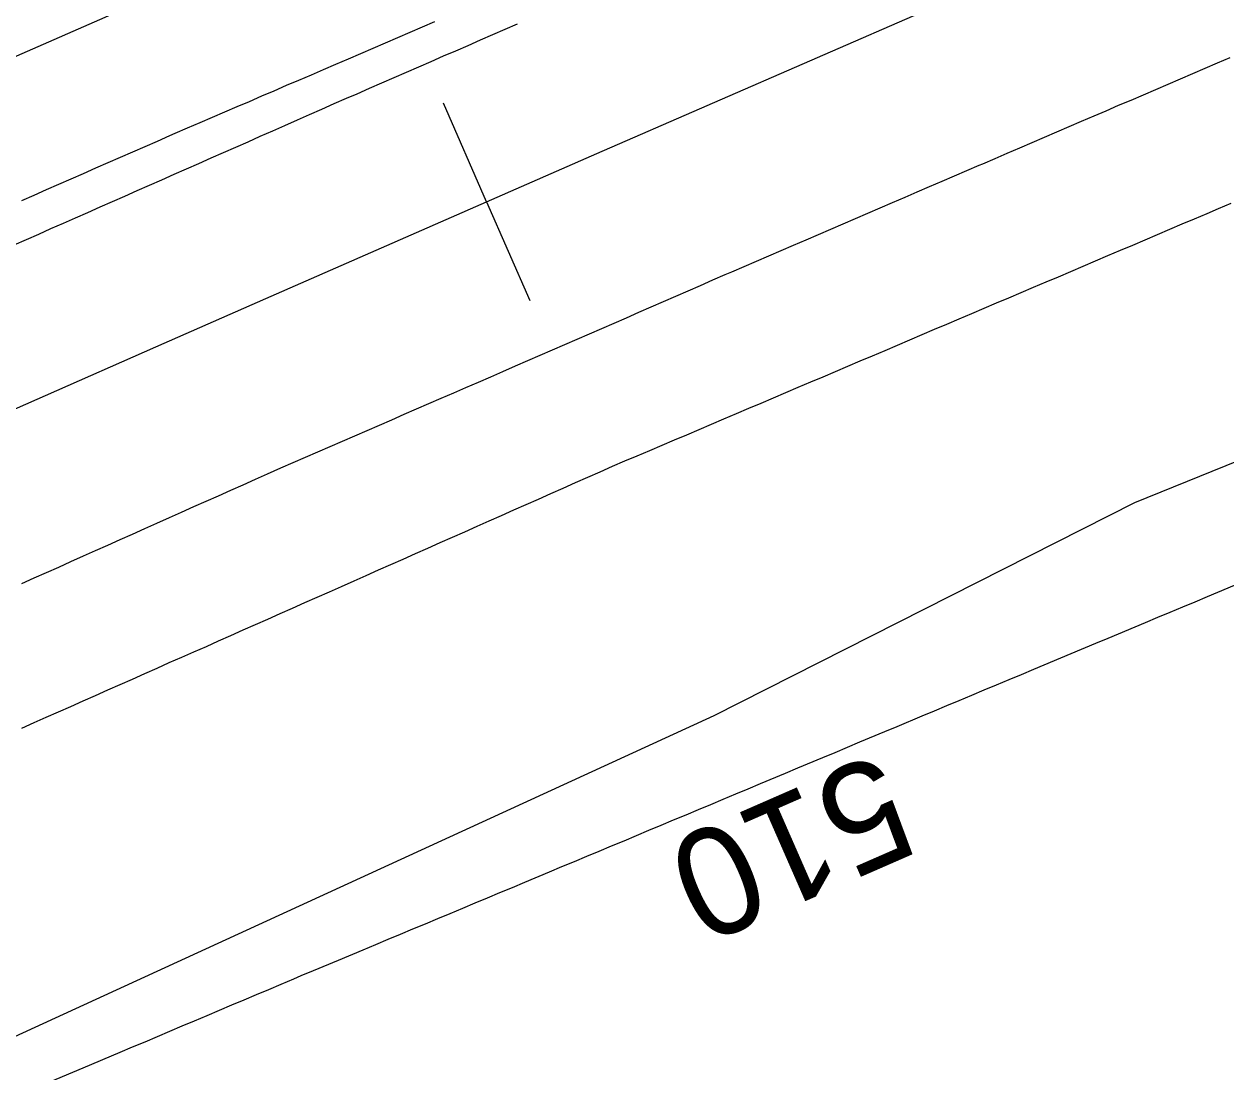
# Model space of a CAD drawing. Extents: x 1901471 to 1963503, y 756461 to 799997.
# Drawn here: x 1929315.8 to 1929405, y 772878.5 to 772956.4 of the extents above; entities that cross this region are included whole.
import ezdxf

# ---------------------------------------------------------------- set-up
doc = ezdxf.new("R2010")
doc.units = 0
for name, color, linetype in [('RD_EX_Fence_Other', 7, 'Continuous'), ('RD_EX_H2O', 7, 'Continuous'), ('RD_EX_Road', 7, 'Continuous'), ('RD_EX_VEG', 7, 'Continuous'), ('RD_HC_Cl', 7, 'Continuous'), ('RD_HC_Data_Tic', 7, 'Continuous'), ('RD_HC_TX_Sta50', 7, 'Continuous')]:
    doc.layers.add(name, color=color, linetype=linetype)

msp = doc.modelspace()

# ---------------------------------------------------------------- linework, layer by layer
at = {"layer": 'RD_EX_Fence_Other'}
msp.add_lwpolyline([(1929453.99, 773013.49), (1929412.77, 772996.52), (1929365.54, 772976.46), (1929321.78, 772956.9), (1929278.58, 772938), (1929242.37, 772921.66), (1929193.01, 772899.52), (1929145.79, 772878.08), (1929093.85, 772854.28), (1929052.45, 772835.2), (1929005.86, 772812.62), (1928965.16, 772793.26), (1928917.87, 772770.09), (1928867.58, 772745.7)], dxfattribs=at)
at = {"layer": 'RD_EX_H2O'}
msp.add_lwpolyline([(1929317.39, 772877.67), (1929320.15, 772878.83), (1929322.91, 772880), (1929323.83, 772880.39), (1929324.76, 772880.78), (1929325.68, 772881.17), (1929326.6, 772881.56), (1929327.52, 772881.95), (1929328.44, 772882.34), (1929329.36, 772882.73), (1929330.28, 772883.12), (1929331.2, 772883.51), (1929332.12, 772883.89), (1929333.04, 772884.28), (1929333.96, 772884.67), (1929334.88, 772885.06), (1929335.81, 772885.45), (1929336.36, 772885.69), (1929337.28, 772886.07), (1929339.12, 772886.84), (1929340.97, 772887.62), (1929341.89, 772888), (1929342.81, 772888.39), (1929343.74, 772888.77), (1929344.66, 772889.16), (1929345.58, 772889.55), (1929346.5, 772889.93), (1929347.42, 772890.32), (1929348.35, 772890.7), (1929349.27, 772891.09), (1929350.19, 772891.48), (1929351.11, 772891.86), (1929352.04, 772892.25), (1929352.96, 772892.63), (1929354.8, 772893.41), (1929355.72, 772893.79), (1929356.65, 772894.18), (1929357.57, 772894.56), (1929358.49, 772894.95), (1929359.41, 772895.34), (1929360.34, 772895.72), (1929361.26, 772896.11), (1929362.18, 772896.49), (1929363.1, 772896.88), (1929364.02, 772897.27), (1929364.95, 772897.65), (1929364.95, 772897.65), (1929365.87, 772898.04), (1929366.79, 772898.42), (1929367.71, 772898.81), (1929368.64, 772899.2), (1929369.56, 772899.58), (1929370.48, 772899.97), (1929372.32, 772900.74), (1929373.25, 772901.13), (1929375.09, 772901.9), (1929376.01, 772902.28), (1929377.86, 772903.06), (1929379.7, 772903.83), (1929380.63, 772904.21), (1929382.47, 772904.99), (1929383.39, 772905.37), (1929384.31, 772905.76), (1929385.24, 772906.14), (1929386.16, 772906.53), (1929387.08, 772906.92), (1929388, 772907.3), (1929388.93, 772907.69), (1929389.85, 772908.07), (1929390.77, 772908.46), (1929393.54, 772909.62), (1929395.38, 772910.39), (1929396.3, 772910.78), (1929399.07, 772911.93), (1929399.99, 772912.32), (1929400.91, 772912.71), (1929401.84, 772913.09), (1929402.76, 772913.48), (1929403.68, 772913.86), (1929406.45, 772915.02)], dxfattribs=at)
at = {"layer": 'RD_EX_Road'}
for points in [[(1929315.6, 772943.3), (1929316.51, 772943.7), (1929317.43, 772944.1), (1929318.35, 772944.51), (1929319.26, 772944.91), (1929320.18, 772945.31), (1929321.09, 772945.71), (1929322.01, 772946.11), (1929322.93, 772946.51), (1929323.84, 772946.91), (1929324.76, 772947.31), (1929325.68, 772947.71), (1929326.59, 772948.11), (1929327, 772948.29), (1929327.92, 772948.68), (1929328.84, 772949.08), (1929329.76, 772949.48), (1929330.68, 772949.87), (1929331.59, 772950.27), (1929332.51, 772950.66), (1929333.43, 772951.06), (1929334.35, 772951.45), (1929335.27, 772951.85), (1929336.19, 772952.24), (1929337.11, 772952.64), (1929338.02, 772953.03), (1929338.94, 772953.43), (1929339.86, 772953.83), (1929340.78, 772954.22), (1929341.7, 772954.62), (1929342.62, 772955.01), (1929343.53, 772955.41), (1929344.45, 772955.8), (1929345.37, 772956.2), (1929346.29, 772956.59)], [(1929315.03, 772939.99), (1929315.94, 772940.39), (1929316.86, 772940.8), (1929317.77, 772941.2), (1929318.69, 772941.6), (1929319.6, 772942.01), (1929320.52, 772942.41), (1929321.43, 772942.82), (1929322.35, 772943.22), (1929323.26, 772943.62), (1929324.17, 772944.03), (1929325.09, 772944.43), (1929326, 772944.83), (1929326.92, 772945.24), (1929327.83, 772945.64), (1929328.75, 772946.05), (1929329.66, 772946.45), (1929330.58, 772946.85), (1929331.49, 772947.26), (1929332.41, 772947.66), (1929333.32, 772948.07), (1929334.24, 772948.47), (1929335.15, 772948.87), (1929336.07, 772949.28), (1929336.98, 772949.68), (1929337.9, 772950.08), (1929338.81, 772950.49), (1929339.73, 772950.89), (1929340.51, 772951.23), (1929341.42, 772951.63), (1929342.34, 772952.03), (1929343.26, 772952.43), (1929344.18, 772952.83), (1929345.09, 772953.23), (1929346.01, 772953.63), (1929346.93, 772954.03), (1929347.84, 772954.42), (1929348.76, 772954.82), (1929349.68, 772955.22), (1929350.59, 772955.62), (1929351.51, 772956.02), (1929352.43, 772956.42)], [(1929405.32, 772953.89), (1929404.4, 772953.49), (1929403.48, 772953.1), (1929402.57, 772952.7), (1929401.65, 772952.31), (1929400.73, 772951.92), (1929399.81, 772951.52), (1929398.89, 772951.13), (1929397.97, 772950.73), (1929397.05, 772950.34), (1929396.13, 772949.94), (1929395.22, 772949.55), (1929394.3, 772949.15), (1929393.38, 772948.76), (1929392.46, 772948.36), (1929391.54, 772947.97), (1929390.62, 772947.57), (1929389.7, 772947.18), (1929388.78, 772946.78), (1929387.87, 772946.39), (1929386.95, 772945.99), (1929386.69, 772945.88), (1929385.77, 772945.49), (1929384.85, 772945.09), (1929383.93, 772944.7), (1929383.01, 772944.3), (1929382.09, 772943.9), (1929381.18, 772943.51), (1929380.26, 772943.11), (1929379.34, 772942.72), (1929378.42, 772942.32), (1929377.5, 772941.93), (1929376.58, 772941.53), (1929375.67, 772941.13), (1929374.75, 772940.74), (1929373.83, 772940.34), (1929372.91, 772939.95), (1929371.99, 772939.55), (1929371.07, 772939.15), (1929370.16, 772938.76), (1929369.24, 772938.36), (1929368.32, 772937.97), (1929367.83, 772937.76), (1929366.91, 772937.36), (1929365.99, 772936.96), (1929365.08, 772936.56), (1929364.16, 772936.16), (1929363.24, 772935.76), (1929362.33, 772935.36), (1929361.41, 772934.96), (1929360.49, 772934.56), (1929359.57, 772934.16), (1929358.66, 772933.76), (1929357.74, 772933.37), (1929356.82, 772932.97), (1929355.91, 772932.57), (1929354.99, 772932.17), (1929354.07, 772931.77), (1929353.16, 772931.37), (1929352.24, 772930.97), (1929351.32, 772930.57), (1929350.41, 772930.17), (1929349.49, 772929.77), (1929348.57, 772929.38), (1929347.66, 772928.98), (1929346.74, 772928.58), (1929345.82, 772928.18), (1929344.9, 772927.78), (1929343.99, 772927.38), (1929343.07, 772926.98), (1929342.15, 772926.58), (1929341.24, 772926.18), (1929340.32, 772925.78), (1929339.4, 772925.38), (1929338.49, 772924.99), (1929337.57, 772924.59), (1929336.65, 772924.19), (1929335.74, 772923.79), (1929334.82, 772923.39), (1929333.84, 772922.96), (1929332.93, 772922.56), (1929332.02, 772922.15), (1929331.1, 772921.74), (1929330.19, 772921.33), (1929329.28, 772920.93), (1929328.36, 772920.52), (1929327.45, 772920.11), (1929326.54, 772919.7), (1929325.62, 772919.29), (1929324.71, 772918.89), (1929323.8, 772918.48), (1929322.88, 772918.07), (1929321.97, 772917.66), (1929321.06, 772917.26), (1929320.15, 772916.85), (1929319.23, 772916.44), (1929318.32, 772916.03), (1929317.41, 772915.62), (1929316.49, 772915.22), (1929315.58, 772914.81)], [(1929315.6, 772904.08), (1929316.51, 772904.49), (1929317.42, 772904.89), (1929318.34, 772905.3), (1929319.25, 772905.7), (1929320.17, 772906.11), (1929321.08, 772906.51), (1929321.99, 772906.92), (1929322.91, 772907.32), (1929323.82, 772907.73), (1929324.74, 772908.14), (1929325.65, 772908.54), (1929326.56, 772908.95), (1929327.48, 772909.35), (1929328.39, 772909.76), (1929329.31, 772910.16), (1929330.22, 772910.57), (1929331.14, 772910.97), (1929332.05, 772911.38), (1929332.96, 772911.78), (1929333.88, 772912.19), (1929334.79, 772912.6), (1929335.71, 772913), (1929336.62, 772913.41), (1929337.53, 772913.81), (1929338.45, 772914.22), (1929339.36, 772914.62), (1929340.28, 772915.03), (1929341.19, 772915.43), (1929342.1, 772915.84), (1929343.02, 772916.24), (1929343.93, 772916.65), (1929344.85, 772917.06), (1929345.76, 772917.46), (1929346.67, 772917.87), (1929347.59, 772918.27), (1929348.5, 772918.68), (1929349.42, 772919.08), (1929350.33, 772919.49), (1929351.24, 772919.89), (1929352.16, 772920.3), (1929353.07, 772920.7), (1929353.99, 772921.11), (1929354.9, 772921.52), (1929355.81, 772921.92), (1929356.73, 772922.33), (1929357.64, 772922.73), (1929358.56, 772923.14), (1929359.47, 772923.54), (1929360.39, 772923.94), (1929361.32, 772924.33), (1929362.24, 772924.72), (1929363.16, 772925.11), (1929364.08, 772925.5), (1929365, 772925.89), (1929365.92, 772926.28), (1929366.84, 772926.68), (1929367.76, 772927.07), (1929368.68, 772927.46), (1929369.6, 772927.85), (1929370.52, 772928.24), (1929371.44, 772928.63), (1929372.36, 772929.02), (1929373.28, 772929.41), (1929374.2, 772929.81), (1929375.12, 772930.2), (1929376.04, 772930.59), (1929376.96, 772930.98), (1929377.88, 772931.37), (1929378.8, 772931.76), (1929379.72, 772932.15), (1929380.64, 772932.55), (1929381.56, 772932.94), (1929382.48, 772933.33), (1929383.4, 772933.72), (1929384.32, 772934.11), (1929385.24, 772934.5), (1929386.16, 772934.89), (1929387.08, 772935.29), (1929388, 772935.68), (1929388.92, 772936.07), (1929389.84, 772936.46), (1929390.76, 772936.85), (1929391.68, 772937.24), (1929392.6, 772937.63), (1929393.52, 772938.02), (1929394.44, 772938.42), (1929395.36, 772938.81), (1929396.28, 772939.2), (1929397.2, 772939.59), (1929398.12, 772939.98), (1929399.04, 772940.37), (1929399.96, 772940.76), (1929400.88, 772941.16), (1929401.8, 772941.55), (1929402.72, 772941.94), (1929403.64, 772942.33), (1929404.5, 772942.7), (1929405.42, 772943.1)]]:
    msp.add_lwpolyline(points, dxfattribs=at)
at = {"layer": 'RD_EX_VEG'}
msp.add_lwpolyline([(1929262.95, 772860.44), (1929310.52, 772879.1), (1929367.04, 772905.02), (1929398.27, 772920.86), (1929437.81, 772936.88), (1929465.94, 772947.56), (1929487.62, 772954.19), (1929499.96, 772956.29), (1929508.27, 772952.54), (1929513.57, 772944.7), (1929516.66, 772921.12), (1929516.16, 772878.35)], dxfattribs=at)
at = {"layer": 'RD_HC_Cl'}
for centre, radius, start, end in [((1933934.019, 762479.741), 11482.379, 112.0131601, 122.8458902), ((1933920.665, 762509.144), 11420.505, 112.014247, 122.8463779), ((1933910.025, 762523.402), 11373.858, 112.013249, 123.5418878)]:
    msp.add_arc(centre, radius, start, end, dxfattribs=at)
at = {"layer": 'RD_HC_Data_Tic'}
for q in [(1929346.92, 772950.519), (1929353.335, 772935.861)]:
    msp.add_line((1929350.127, 772943.19), q, dxfattribs=at)

# ---------------------------------------------------------------- texts
at = {"layer": 'RD_HC_TX_Sta50'}
msp.add_text('510', height=8, rotation=203.6491, dxfattribs=at).set_placement((1929379.368, 772902.395))

doc.saveas('drawing.dxf')
